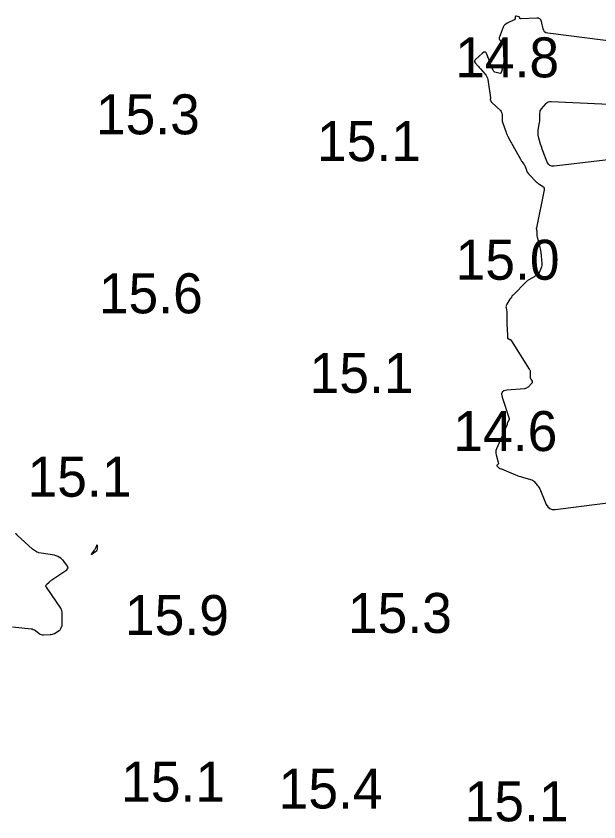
# Model space of a CAD drawing. Extents: x 1023796 to 1112670, y 656573 to 837340.
# Drawn here: x 1101295.6 to 1101368.5, y 689913.5 to 690014.2 of the extents above; entities that cross this region are included whole.
import ezdxf

# ---------------------------------------------------------------- set-up
doc = ezdxf.new("R2010")
doc.units = 0
doc.layers.add('V-CHAN-CONT-15FT', color=7, linetype='Continuous')
doc.layers.add('V-TOPO-SOUN', color=7, linetype='Continuous')

msp = doc.modelspace()

# ---------------------------------------------------------------- linework, layer by layer
at = {"layer": 'V-CHAN-CONT-15FT'}
for points in [[(1101385.34, 690009.14), (1101362.06, 690012.09), (1101361.85, 690012.14), (1101361.68, 690012.25), (1101361.56, 690012.4), (1101361.48, 690012.61), (1101361.27, 690013.53), (1101361.19, 690013.73), (1101361.07, 690013.87), (1101360.91, 690013.95), (1101360.69, 690013.97), (1101358.65, 690013.89), (1101358.63, 690013.89), (1101358.6, 690013.9), (1101358.58, 690013.92), (1101358.57, 690013.95), (1101358.53, 690014.07), (1101358.51, 690014.09), (1101358.5, 690014.11), (1101358.47, 690014.13), (1101358.44, 690014.14), (1101358.14, 690014.21), (1101358.09, 690014.21), (1101358.05, 690014.2), (1101358.03, 690014.17), (1101358.01, 690014.12), (1101357.98, 690013.89), (1101357.97, 690013.84), (1101357.95, 690013.8), (1101357.91, 690013.76), (1101357.86, 690013.73), (1101356.98, 690013.31), (1101356.83, 690013.22), (1101356.7, 690013.11), (1101356.59, 690012.98), (1101356.51, 690012.82), (1101356, 690011.51), (1101355.98, 690011.43), (1101355.99, 690011.36), (1101356.02, 690011.29), (1101356.08, 690011.23), (1101356.36, 690010.99), (1101356.42, 690010.93), (1101356.47, 690010.86), (1101356.5, 690010.78), (1101356.51, 690010.69), (1101356.57, 690008.58), (1101356.57, 690008.44), (1101356.55, 690008.3), (1101356.53, 690008.17), (1101356.5, 690008.03), (1101356.29, 690007.29), (1101356.28, 690007.26), (1101356.27, 690007.23), (1101356.26, 690007.21), (1101356.25, 690007.18), (1101356.18, 690007.08), (1101356.17, 690007.06), (1101356.15, 690007.05), (1101356.12, 690007.04), (1101356.1, 690007.05), (1101355.46, 690007.22), (1101355.38, 690007.25), (1101355.32, 690007.29), (1101355.28, 690007.35), (1101355.24, 690007.41), (1101355.12, 690007.72), (1101355.09, 690007.79), (1101355.06, 690007.87), (1101355.03, 690007.94), (1101355, 690008.02), (1101354.46, 690009.45), (1101354.36, 690009.63), (1101354.23, 690009.71), (1101354.08, 690009.7), (1101353.91, 690009.58), (1101353, 690008.76), (1101352.93, 690008.67), (1101352.9, 690008.58), (1101352.91, 690008.49), (1101352.97, 690008.39), (1101353.31, 690008), (1101353.4, 690007.9), (1101353.48, 690007.8), (1101353.57, 690007.71), (1101353.65, 690007.61), (1101354.25, 690006.95), (1101354.37, 690006.8), (1101354.46, 690006.64), (1101354.52, 690006.47), (1101354.56, 690006.29), (1101354.9, 690003.99), (1101354.91, 690003.97), (1101354.91, 690003.94), (1101354.9, 690003.92), (1101354.9, 690003.9), (1101354.88, 690003.8), (1101354.88, 690003.78), (1101354.88, 690003.76), (1101354.88, 690003.73), (1101354.89, 690003.71), (1101354.96, 690003.56), (1101354.97, 690003.52), (1101354.99, 690003.49), (1101355.01, 690003.47), (1101355.04, 690003.44), (1101356.14, 690002.4), (1101356.23, 690002.3), (1101356.3, 690002.18), (1101356.34, 690002.06), (1101356.35, 690001.93), (1101356.36, 690001.37), (1101356.37, 690001.23), (1101356.38, 690001.09), (1101356.41, 690000.95), (1101356.45, 690000.82), (1101356.82, 689999.77), (1101356.88, 689999.61), (1101356.94, 689999.46), (1101357.01, 689999.32), (1101357.08, 689999.17), (1101357.38, 689998.6), (1101357.46, 689998.45), (1101357.53, 689998.31), (1101357.61, 689998.17), (1101357.69, 689998.03), (1101358.64, 689996.33), (1101358.69, 689996.25), (1101358.74, 689996.17), (1101358.79, 689996.09), (1101358.84, 689996.02), (1101359.06, 689995.71), (1101359.11, 689995.64), (1101359.16, 689995.56), (1101359.2, 689995.48), (1101359.23, 689995.39), (1101359.45, 689994.83), (1101359.51, 689994.72), (1101359.57, 689994.61), (1101359.65, 689994.5), (1101359.74, 689994.41), (1101360.64, 689993.51), (1101360.74, 689993.42), (1101360.83, 689993.34), (1101360.93, 689993.26), (1101361.04, 689993.18), (1101361.46, 689992.89), (1101361.55, 689992.82), (1101361.6, 689992.72), (1101361.63, 689992.62), (1101361.62, 689992.5), (1101360.65, 689987.72), (1101360.64, 689987.69), (1101360.64, 689987.66), (1101360.64, 689987.63), (1101360.65, 689987.6), (1101360.67, 689987.48), (1101360.68, 689987.45), (1101360.68, 689987.42), (1101360.69, 689987.39), (1101360.69, 689987.36), (1101360.71, 689986.84), (1101360.72, 689986.75), (1101360.73, 689986.65), (1101360.75, 689986.56), (1101360.77, 689986.46), (1101361.04, 689985.49), (1101361.09, 689985.3), (1101361.13, 689985.1), (1101361.17, 689984.91), (1101361.19, 689984.71), (1101361.31, 689983.3), (1101361.32, 689983.16), (1101361.31, 689983.02), (1101361.28, 689982.88), (1101361.23, 689982.75), (1101361, 689982.13), (1101360.96, 689982.04), (1101360.9, 689981.97), (1101360.84, 689981.9), (1101360.76, 689981.84), (1101360.42, 689981.64), (1101360.33, 689981.59), (1101360.25, 689981.54), (1101360.16, 689981.49), (1101360.08, 689981.44), (1101359.71, 689981.24), (1101359.62, 689981.19), (1101359.54, 689981.13), (1101359.46, 689981.06), (1101359.38, 689980.99), (1101357.75, 689979.34), (1101357.63, 689979.22), (1101357.53, 689979.09), (1101357.43, 689978.96), (1101357.34, 689978.82), (1101356.94, 689978.19), (1101356.89, 689978.08), (1101356.86, 689977.97), (1101356.84, 689977.86), (1101356.85, 689977.75), (1101356.93, 689977.24), (1101356.94, 689977.13), (1101356.95, 689977.03), (1101356.95, 689976.93), (1101356.95, 689976.83), (1101356.94, 689976.42), (1101356.94, 689976.32), (1101356.94, 689976.22), (1101356.95, 689976.11), (1101356.95, 689976.01), (1101357.01, 689974.73), (1101357.02, 689974.65), (1101357.02, 689974.57), (1101357.02, 689974.49), (1101357.02, 689974.41), (1101357.02, 689974.05), (1101357.02, 689974), (1101357.04, 689973.95), (1101357.08, 689973.92), (1101357.12, 689973.89), (1101357.34, 689973.8), (1101357.39, 689973.77), (1101357.44, 689973.74), (1101357.48, 689973.7), (1101357.51, 689973.65), (1101359.76, 689970.09), (1101359.81, 689969.99), (1101359.85, 689969.89), (1101359.87, 689969.78), (1101359.88, 689969.67), (1101359.88, 689969.12), (1101359.88, 689969.05), (1101359.89, 689968.97), (1101359.92, 689968.9), (1101359.95, 689968.84), (1101360.1, 689968.57), (1101360.12, 689968.51), (1101360.13, 689968.44), (1101360.11, 689968.38), (1101360.07, 689968.33), (1101359.6, 689967.84), (1101359.5, 689967.76), (1101359.39, 689967.69), (1101359.27, 689967.65), (1101359.14, 689967.63), (1101356.93, 689967.45), (1101356.59, 689967.37), (1101356.38, 689967.2), (1101356.3, 689966.94), (1101356.36, 689966.59), (1101357.24, 689963.91), (1101357.25, 689963.85), (1101357.25, 689963.79), (1101357.24, 689963.73), (1101357.21, 689963.68), (1101357.03, 689963.39), (1101357.02, 689963.37), (1101357.02, 689963.35), (1101357.01, 689963.33), (1101357.01, 689963.31), (1101357, 689963.23), (1101357, 689963.21), (1101356.99, 689963.19), (1101356.99, 689963.17), (1101356.98, 689963.15), (1101355.65, 689960.09), (1101355.59, 689959.91), (1101355.56, 689959.73), (1101355.56, 689959.54), (1101355.6, 689959.35), (1101355.89, 689958.29), (1101355.89, 689958.25), (1101355.89, 689958.22), (1101355.87, 689958.19), (1101355.84, 689958.17), (1101355.72, 689958.08), (1101355.69, 689958.06), (1101355.68, 689958.04), (1101355.69, 689958.01), (1101355.71, 689957.99), (1101355.99, 689957.71), (1101356.01, 689957.7), (1101356.03, 689957.68), (1101356.06, 689957.67), (1101356.08, 689957.66), (1101356.19, 689957.63), (1101356.22, 689957.63), (1101356.24, 689957.62), (1101356.27, 689957.61), (1101356.3, 689957.6), (1101358.04, 689956.87), (1101358.25, 689956.78), (1101358.46, 689956.7), (1101358.68, 689956.63), (1101358.89, 689956.57), (1101359.93, 689956.29), (1101360.06, 689956.25), (1101360.18, 689956.18), (1101360.29, 689956.1), (1101360.39, 689956.01), (1101360.76, 689955.58), (1101360.85, 689955.47), (1101360.93, 689955.36), (1101361, 689955.24), (1101361.06, 689955.11), (1101361.89, 689953.16), (1101362.08, 689952.84), (1101362.32, 689952.63), (1101362.63, 689952.52), (1101363, 689952.52), (1101381.73, 689954.9)], [(1101385.23, 689998.06), (1101362.89, 689995.45), (1101362.59, 689995.45), (1101362.35, 689995.54), (1101362.15, 689995.71), (1101362.01, 689995.97), (1101361.46, 689997.35), (1101361.38, 689997.56), (1101361.31, 689997.78), (1101361.24, 689997.99), (1101361.17, 689998.21), (1101360.93, 689999.12), (1101360.88, 689999.32), (1101360.86, 689999.53), (1101360.86, 689999.74), (1101360.89, 689999.95), (1101361.05, 690000.92), (1101361.07, 690001.06), (1101361.08, 690001.21), (1101361.09, 690001.35), (1101361.09, 690001.5), (1101361.09, 690002.08), (1101361.1, 690002.23), (1101361.14, 690002.36), (1101361.2, 690002.48), (1101361.28, 690002.6), (1101361.86, 690003.27), (1101361.99, 690003.4), (1101362.14, 690003.49), (1101362.31, 690003.54), (1101362.5, 690003.55), (1101386.04, 690002.46)], [(1101295.11, 689937.86), (1101297.43, 689937.61), (1101297.58, 689937.59), (1101297.71, 689937.54), (1101297.84, 689937.48), (1101297.97, 689937.39), (1101298.44, 689937.01), (1101298.56, 689936.93), (1101298.69, 689936.88), (1101298.83, 689936.84), (1101298.97, 689936.84), (1101299.82, 689936.88), (1101299.96, 689936.89), (1101300.1, 689936.93), (1101300.23, 689936.97), (1101300.35, 689937.04), (1101300.96, 689937.39), (1101301.02, 689937.44), (1101301.08, 689937.49), (1101301.12, 689937.55), (1101301.15, 689937.63), (1101301.27, 689937.92), (1101301.3, 689938), (1101301.31, 689938.08), (1101301.32, 689938.16), (1101301.33, 689938.24), (1101301.33, 689938.69), (1101301.32, 689938.8), (1101301.32, 689938.9), (1101301.32, 689939), (1101301.32, 689939.1), (1101301.3, 689939.7), (1101301.29, 689939.84), (1101301.25, 689939.96), (1101301.2, 689940.08), (1101301.14, 689940.19), (1101299.34, 689942.81), (1101299.29, 689942.9), (1101299.28, 689942.98), (1101299.31, 689943.06), (1101299.37, 689943.14), (1101299.7, 689943.45), (1101299.78, 689943.52), (1101299.86, 689943.59), (1101299.95, 689943.66), (1101300.04, 689943.72), (1101301.89, 689945), (1101302, 689945.1), (1101302.05, 689945.21), (1101302.04, 689945.33), (1101301.97, 689945.46), (1101301.52, 689946.08), (1101301.45, 689946.17), (1101301.37, 689946.25), (1101301.28, 689946.33), (1101301.18, 689946.4), (1101300.78, 689946.65), (1101300.68, 689946.71), (1101300.57, 689946.75), (1101300.46, 689946.79), (1101300.35, 689946.81), (1101298.71, 689947.06), (1101298.4, 689947.12), (1101298.12, 689947.23), (1101297.86, 689947.38), (1101297.61, 689947.57), (1101295.67, 689949.33), (1101295.66, 689949.34), (1101295.66, 689949.35), (1101295.65, 689949.36), (1101295.65, 689949.37), (1101295.65, 689949.43), (1101295.65, 689949.44), (1101295.64, 689949.45), (1101295.63, 689949.46), (1101295.62, 689949.46), (1101295.45, 689949.48)]]:
    msp.add_lwpolyline(points, dxfattribs=at)
msp.add_lwpolyline([(1101305.69, 689947.54), (1101305.69, 689947.53), (1101305.69, 689947.52), (1101305.65, 689947.46), (1101305.58, 689947.33), (1101305.56, 689947.31), (1101305.54, 689947.28), (1101305.53, 689947.26), (1101305.5, 689947.25), (1101305.08, 689946.94), (1101305.02, 689946.9), (1101304.99, 689946.89), (1101305, 689946.92), (1101305.04, 689946.98), (1101305.37, 689947.45), (1101305.42, 689947.51), (1101305.46, 689947.58), (1101305.49, 689947.65), (1101305.52, 689947.72), (1101305.64, 689948.02), (1101305.66, 689948.08), (1101305.68, 689948.09), (1101305.69, 689948.07), (1101305.69, 689948.01), (1101305.69, 689947.55), (1101305.69, 689947.54)], close=True, dxfattribs=at)

# ---------------------------------------------------------------- texts
at = {"layer": 'V-TOPO-SOUN'}
for s, p in [('14.8 ', (1101350.48, 690006.55)), ('15.3 ', (1101305.53, 689999.43)), ('15.1 ', (1101333.2, 689996.08)), ('15.0 ', (1101350.54, 689981.25)), ('15.6 ', (1101305.9, 689977.05)), ('15.1 ', (1101332.28, 689967.11)), ('14.6 ', (1101350.26, 689959.83)), ('15.1 ', (1101296.98, 689954.12)), ('15.3 ', (1101337.06, 689937.09)), ('15.9 ', (1101309.17, 689936.83)), ('15.1 ', (1101308.69, 689916)), ('15.4 ', (1101328.4, 689915.14)), ('15.1 ', (1101351.67, 689913.54))]:
    msp.add_text(s, height=5, dxfattribs=at).set_placement(p)

doc.saveas('drawing.dxf')
